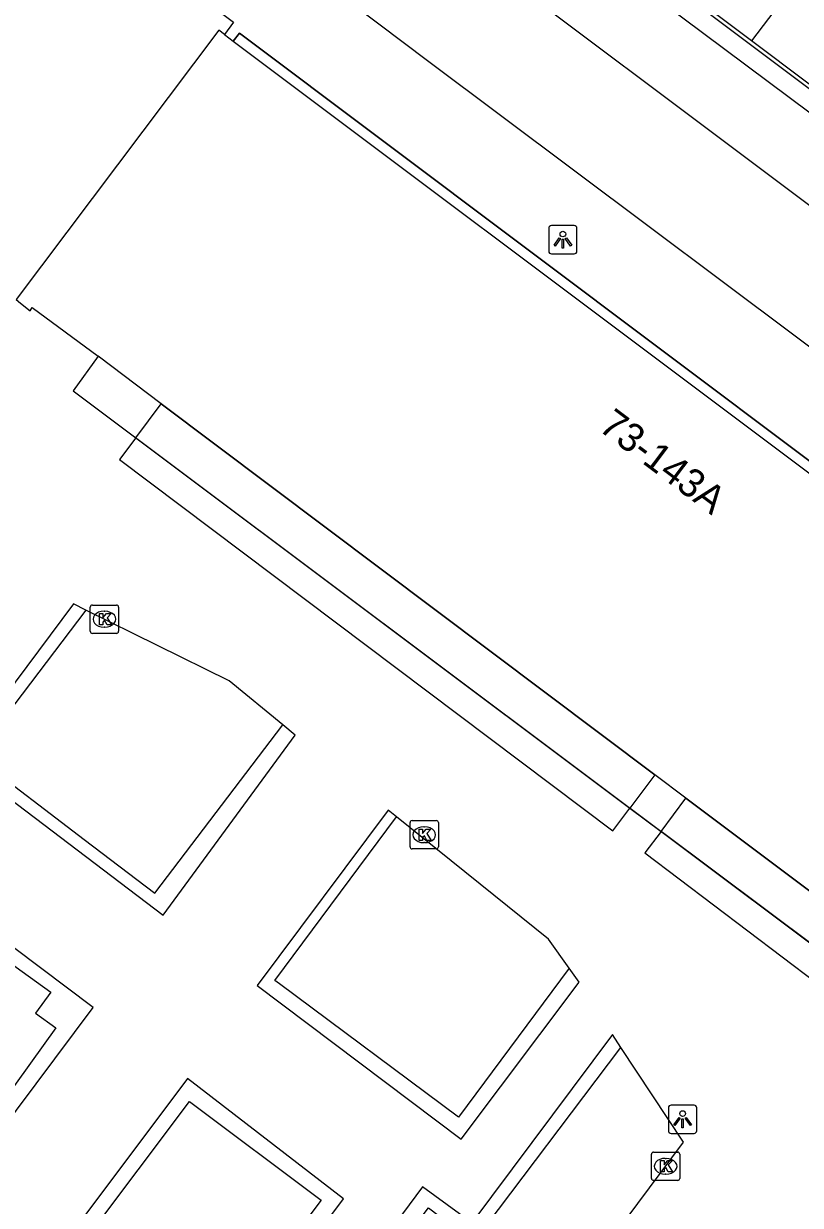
# Model space of a CAD drawing. Extents: x 159718 to 160783, y 383290 to 384030.
# Drawn here: x 160348.69 to 160376.1, y 383782.17 to 383823.87 of the extents above; entities that cross this region are included whole.
import ezdxf

# ---------------------------------------------------------------- set-up
doc = ezdxf.new("R2010")
doc.units = 0
for name, color, linetype in [('IMGEO_Groenvoorziening', 7, 'Continuous'), ('IMGEO_Hek', 7, 'Continuous'), ('IMGEO_Kolk', 7, 'Continuous'), ('IMGEO_Lichtpunt', 7, 'Continuous'), ('IMGEO_Lijnafwatering', 7, 'Continuous'), ('IMGEO_Muur', 7, 'Continuous'), ('IMGEO_Pand', 7, 'Continuous'), ('IMGEO_Pand_nummerreeks', 7, 'Continuous'), ('IMGEO_Pand_overbouw', 7, 'Continuous'), ('IMGEO_Rijbaan_lokaal_gesloten', 7, 'Continuous'), ('IMGEO_Voetpad_open', 7, 'Continuous')]:
    doc.layers.add(name, color=color, linetype=linetype)

msp = doc.modelspace()

# ---------------------------------------------------------------- linework, layer by layer
at = {"layer": 'IMGEO_Groenvoorziening'}
for points in [[(160352.644, 383809.254), (160370.087, 383796.189)], [(160378.482, 383789.902), (160371.185, 383795.367)]]:
    msp.add_lwpolyline(points, dxfattribs=at)
at = {"layer": 'IMGEO_Hek'}
msp.add_lwpolyline([(160355.475, 383833.178), (160413.288, 383789.833)], dxfattribs=at)
at = {"layer": 'IMGEO_Kolk'}
for p, q in [((160351.041, 383802.428), (160351.041, 383803.28)), ((160351.116, 383803.354), (160351.968, 383803.354)), ((160351.529, 383803.134), (160351.554, 383803.134)), ((160352.042, 383803.28), (160352.042, 383802.428)), ((160351.552, 383802.574), (160351.527, 383802.574)), ((160351.968, 383802.354), (160351.116, 383802.354)), ((160362.326, 383794.822), (160362.326, 383795.674)), ((160362.401, 383795.748), (160363.253, 383795.748)), ((160362.814, 383795.528), (160362.839, 383795.528)), ((160363.327, 383795.674), (160363.327, 383794.822)), ((160363.253, 383794.748), (160362.401, 383794.748)), ((160362.837, 383794.968), (160362.812, 383794.968)), ((160370.848, 383783.12), (160370.848, 383783.972)), ((160370.923, 383784.046), (160371.775, 383784.046)), ((160371.336, 383783.826), (160371.361, 383783.826)), ((160371.849, 383783.972), (160371.849, 383783.12)), ((160371.775, 383783.046), (160370.923, 383783.046)), ((160371.359, 383783.266), (160371.334, 383783.266))]:
    msp.add_line(p, q, dxfattribs=at)
for points in [[(160351.041, 383802.428), (160351.041, 383803.28)], [(160351.116, 383803.354), (160351.968, 383803.354)], [(160351.362, 383803.054), (160351.485, 383803.054), (160351.485, 383802.903), (160351.615, 383803.054), (160351.779, 383803.054), (160351.633, 383802.903), (160351.786, 383802.654), (160351.634, 383802.654), (160351.549, 383802.818), (160351.485, 383802.751), (160351.485, 383802.654), (160351.362, 383802.654), (160351.362, 383803.054)], [(160352.042, 383803.28), (160352.042, 383802.428)], [(160351.968, 383802.354), (160351.116, 383802.354)], [(160362.326, 383794.822), (160362.326, 383795.674)], [(160362.401, 383795.748), (160363.253, 383795.748)], [(160362.647, 383795.448), (160362.77, 383795.448), (160362.77, 383795.297), (160362.9, 383795.448), (160363.064, 383795.448), (160362.918, 383795.297), (160363.071, 383795.048), (160362.919, 383795.048), (160362.834, 383795.212), (160362.77, 383795.145), (160362.77, 383795.048), (160362.647, 383795.048), (160362.647, 383795.448)], [(160363.327, 383795.674), (160363.327, 383794.822)], [(160363.253, 383794.748), (160362.401, 383794.748)], [(160370.848, 383783.12), (160370.848, 383783.972)], [(160370.923, 383784.046), (160371.775, 383784.046)], [(160371.849, 383783.972), (160371.849, 383783.12)], [(160371.169, 383783.746), (160371.292, 383783.746), (160371.292, 383783.595), (160371.422, 383783.746), (160371.586, 383783.746), (160371.44, 383783.595), (160371.593, 383783.346), (160371.441, 383783.346), (160371.356, 383783.51), (160371.292, 383783.443), (160371.292, 383783.346), (160371.169, 383783.346), (160371.169, 383783.746)], [(160371.775, 383783.046), (160370.923, 383783.046)]]:
    msp.add_lwpolyline(points, dxfattribs=at)
for centre, start, end in [((160351.118, 383803.278), 91.552, 178.448), ((160351.118, 383803.278), 91.552, 178.448), ((160351.966, 383803.278), 1.552, 88.448), ((160351.966, 383803.278), 1.552, 88.448), ((160351.118, 383802.43), 181.552, 268.448), ((160351.118, 383802.43), 181.552, 268.448), ((160351.966, 383802.43), 271.552, 358.448), ((160351.966, 383802.43), 271.552, 358.448), ((160362.403, 383795.672), 91.552, 178.448), ((160362.403, 383795.672), 91.552, 178.448), ((160363.251, 383795.672), 1.552, 88.448), ((160363.251, 383795.672), 1.552, 88.448), ((160362.403, 383794.824), 181.552, 268.448), ((160362.403, 383794.824), 181.552, 268.448), ((160363.251, 383794.824), 271.552, 358.448), ((160363.251, 383794.824), 271.552, 358.448), ((160370.925, 383783.97), 91.552, 178.448), ((160370.925, 383783.97), 91.552, 178.448), ((160371.773, 383783.97), 1.552, 88.448), ((160371.773, 383783.97), 1.552, 88.448), ((160370.925, 383783.122), 181.552, 268.448), ((160370.925, 383783.122), 181.552, 268.448), ((160371.773, 383783.122), 271.552, 358.448), ((160371.773, 383783.122), 271.552, 358.448)]:
    msp.add_arc(centre, 0.0765, start, end, dxfattribs=at)
for centre, major_axis, ratio, start_param, end_param in [((160351.528, 383802.854), (-0.387, 0.002), 0.722429, 4.712389, 7.853982), ((160351.553, 383802.854), (-0.39, 0.002), 0.717154, 1.570796, 4.712389), ((160362.813, 383795.248), (-0.387, 0.002), 0.722429, 4.712389, 7.853982), ((160362.838, 383795.248), (-0.39, 0.002), 0.717154, 1.570796, 4.712389), ((160371.335, 383783.546), (-0.387, 0.002), 0.722429, 4.712389, 7.853982), ((160371.36, 383783.546), (-0.39, 0.002), 0.717154, 1.570796, 4.712389)]:
    msp.add_ellipse(centre, major_axis=major_axis, ratio=ratio, start_param=start_param, end_param=end_param, dxfattribs=at)
at = {"layer": 'IMGEO_Lichtpunt'}
for p, q in [((160368.124, 383816.744), (160367.316, 383816.744)), ((160368.124, 383816.744), (160367.316, 383816.744)), ((160367.222, 383816.649), (160367.222, 383815.842)), ((160367.222, 383816.649), (160367.222, 383815.842)), ((160368.218, 383815.842), (160368.218, 383816.649)), ((160368.218, 383815.842), (160368.218, 383816.649)), ((160367.316, 383815.748), (160368.124, 383815.748)), ((160367.316, 383815.748), (160368.124, 383815.748)), ((160371.448, 383785.609), (160371.448, 383784.802)), ((160371.448, 383785.609), (160371.448, 383784.802)), ((160372.35, 383785.704), (160371.542, 383785.704)), ((160372.35, 383785.704), (160371.542, 383785.704)), ((160372.444, 383784.802), (160372.444, 383785.609)), ((160372.444, 383784.802), (160372.444, 383785.609)), ((160371.542, 383784.708), (160372.35, 383784.708)), ((160371.542, 383784.708), (160372.35, 383784.708))]:
    msp.add_line(p, q, dxfattribs=at)
for points in [[(160367.596, 383816.313), (160367.635, 383816.285), (160367.447, 383816.023), (160367.409, 383816.05), (160367.596, 383816.313)], [(160367.808, 383816.285), (160367.846, 383816.312), (160368.033, 383816.05), (160367.994, 383816.022), (160367.808, 383816.285)], [(160367.698, 383816.265), (160367.745, 383816.265), (160367.745, 383815.943), (160367.698, 383815.943), (160367.698, 383816.265)], [(160371.822, 383785.273), (160371.861, 383785.245), (160371.673, 383784.983), (160371.635, 383785.01), (160371.822, 383785.273)], [(160371.924, 383785.225), (160371.971, 383785.225), (160371.971, 383784.903), (160371.924, 383784.903), (160371.924, 383785.225)], [(160372.034, 383785.245), (160372.072, 383785.272), (160372.259, 383785.01), (160372.22, 383784.982), (160372.034, 383785.245)]]:
    msp.add_lwpolyline(points, dxfattribs=at)
for centre in [(160367.721, 383816.447), (160371.947, 383785.407)]:
    msp.add_circle(centre, 0.0994, dxfattribs=at)
for centre, start, end in [((160367.316, 383816.649), 90, 180), ((160367.316, 383816.649), 90, 180), ((160368.124, 383816.649), 0, 90), ((160368.124, 383816.649), 0, 90), ((160367.316, 383815.842), 180, 270), ((160367.316, 383815.842), 180, 270), ((160368.124, 383815.842), 270, 0), ((160368.124, 383815.842), 270, 360), ((160371.542, 383785.609), 90, 180), ((160371.542, 383785.609), 90, 180), ((160372.35, 383785.609), 0, 90), ((160372.35, 383785.609), 0, 90), ((160371.542, 383784.802), 180, 270), ((160371.542, 383784.802), 180, 270), ((160372.35, 383784.802), 270, 0), ((160372.35, 383784.802), 270, 360)]:
    msp.add_arc(centre, 0.0946, start, end, dxfattribs=at)
at = {"layer": 'IMGEO_Lijnafwatering'}
msp.add_lwpolyline([(160376.408, 383821.57), (160361.296, 383832.926)], dxfattribs=at)
at = {"layer": 'IMGEO_Muur'}
for points in [[(160350.888, 383803.176), (160350.451, 383803.391), (160346.352, 383797.918), (160353.612, 383792.415), (160358.277, 383798.763), (160357.838, 383799.125)], [(160350.888, 383803.176), (160346.966, 383798.023), (160350.827, 383795.084), (160353.319, 383793.188), (160357.838, 383799.125)], [(160361.853, 383795.877), (160361.56, 383796.113), (160356.928, 383789.928), (160364.136, 383784.506), (160368.3, 383790.044), (160367.947, 383790.538)], [(160367.947, 383790.538), (160364.034, 383785.283), (160357.719, 383789.986), (160357.556, 383790.107), (160361.853, 383795.877)], [(160346.123, 383783.282), (160346.41, 383782.837), (160351.144, 383789.145), (160345.558, 383793.352), (160342.413, 383789.034), (160342.706, 383788.58)], [(160342.706, 383788.58), (160345.595, 383792.607), (160349.651, 383789.697), (160349.113, 383788.947), (160349.823, 383788.437), (160346.123, 383783.282)], [(160369.769, 383787.743), (160369.469, 383788.196), (160364.508, 383781.552), (160362.767, 383782.817), (160354.388, 383771.522), (160354.898, 383771.391)], [(160354.898, 383771.391), (160362.974, 383782.077), (160364.573, 383780.868), (160369.769, 383787.743)], [(160352.449, 383773.374), (160352.799, 383772.827), (160359.981, 383782.403), (160354.468, 383786.644), (160348.801, 383779.086), (160349.11, 383778.603)], [(160349.11, 383778.603), (160354.54, 383785.838), (160359.187, 383782.35), (160352.449, 383773.374)]]:
    msp.add_lwpolyline(points, dxfattribs=at)
at = {"layer": 'IMGEO_Pand'}
for points in [[(160327.127, 383845.65), (160356.096, 383823.922), (160355.775, 383823.487)], [(160355.775, 383823.487), (160355.576, 383823.637), (160348.421, 383814.139), (160348.576, 383814.012)], [(160355.775, 383823.487), (160356.09, 383823.249)], [(160356.09, 383823.249), (160391.356, 383796.814)], [(160348.576, 383814.012), (160348.915, 383813.736), (160348.997, 383813.858), (160351.318, 383812.134)], [(160353.549, 383810.457), (160351.318, 383812.134)], [(160353.549, 383810.457), (160370.97, 383797.365)], [(160372.063, 383796.543), (160370.97, 383797.365)], [(160372.063, 383796.543), (160379.351, 383791.065)]]:
    msp.add_lwpolyline(points, dxfattribs=at)
at = {"layer": 'IMGEO_Pand_overbouw'}
msp.add_lwpolyline([(160422.396, 383781.748), (160424.644, 383785.027), (160435.644, 383800.72), (160421.957, 383811.035), (160417.644, 383805.284), (160410.519, 383795.343), (160406.702, 383798.133), (160363.609, 383830.299), (160362.515, 383835.989), (160368.202, 383844.085), (160372.562, 383846.894), (160377.154, 383853.385), (160374.874, 383855.245), (160372.287, 383855.712), (160369.97, 383855.655), (160367.879, 383854.988), (160365.627, 383854.055), (160356.799, 383842.375), (160350.082, 383847.451), (160346.94, 383843.293), (160349.913, 383841.045), (160343.905, 383833.097), (160327.03, 383845.851), (160322.711, 383834.557)], dxfattribs=at)
for points in [[(160391.356, 383796.814), (160391.541, 383797.087), (160356.307, 383823.539), (160356.09, 383823.249)], [(160351.318, 383812.134), (160350.435, 383810.908), (160380.987, 383788.025), (160381.881, 383789.164), (160379.351, 383791.065), (160372.063, 383796.543), (160370.97, 383797.365), (160353.549, 383810.457)]]:
    msp.add_lwpolyline(points, close=True, dxfattribs=at)
at = {"layer": 'IMGEO_Rijbaan_lokaal_gesloten'}
for points in [[(160374.384, 383823.264), (160337.912, 383850.658), (160337.243, 383851.161)], [(160351.783, 383830.991), (160362.943, 383822.569), (160399.392, 383795.277), (160411.204, 383786.414)], [(160384.176, 383815.896), (160374.384, 383823.264)]]:
    msp.add_lwpolyline(points, dxfattribs=at)
at = {"layer": 'IMGEO_Voetpad_open'}
for points in [[(160335.792, 383852.249), (160337.177, 383854.098), (160365.392, 383832.971), (160375.798, 383825.142), (160374.384, 383823.264)], [(160356.09, 383823.249), (160356.307, 383823.539), (160391.541, 383797.087), (160391.356, 383796.814)], [(160351.318, 383812.134), (160350.435, 383810.908), (160352.644, 383809.254)], [(160352.644, 383809.254), (160353.549, 383810.457)], [(160352.644, 383809.254), (160352.069, 383808.487), (160369.487, 383795.389), (160370.087, 383796.189)], [(160357.838, 383799.125), (160355.948, 383800.683), (160350.888, 383803.176)], [(160370.97, 383797.365), (160370.087, 383796.189)], [(160371.185, 383795.367), (160372.063, 383796.543)], [(160367.947, 383790.538), (160367.213, 383791.564), (160361.853, 383795.877)], [(160370.087, 383796.189), (160371.185, 383795.367)], [(160371.185, 383795.367), (160370.619, 383794.608), (160377.888, 383789.108), (160378.482, 383789.902)], [(160354.898, 383771.391), (160361.11, 383769.798), (160371.982, 383784.396), (160369.769, 383787.743)]]:
    msp.add_lwpolyline(points, dxfattribs=at)

# ---------------------------------------------------------------- texts
at = {"layer": 'IMGEO_Pand_nummerreeks'}
msp.add_text('73-143A', height=1, rotation=323.0399, dxfattribs=at).set_placement((160368.939, 383809.549))

doc.saveas('drawing.dxf')
